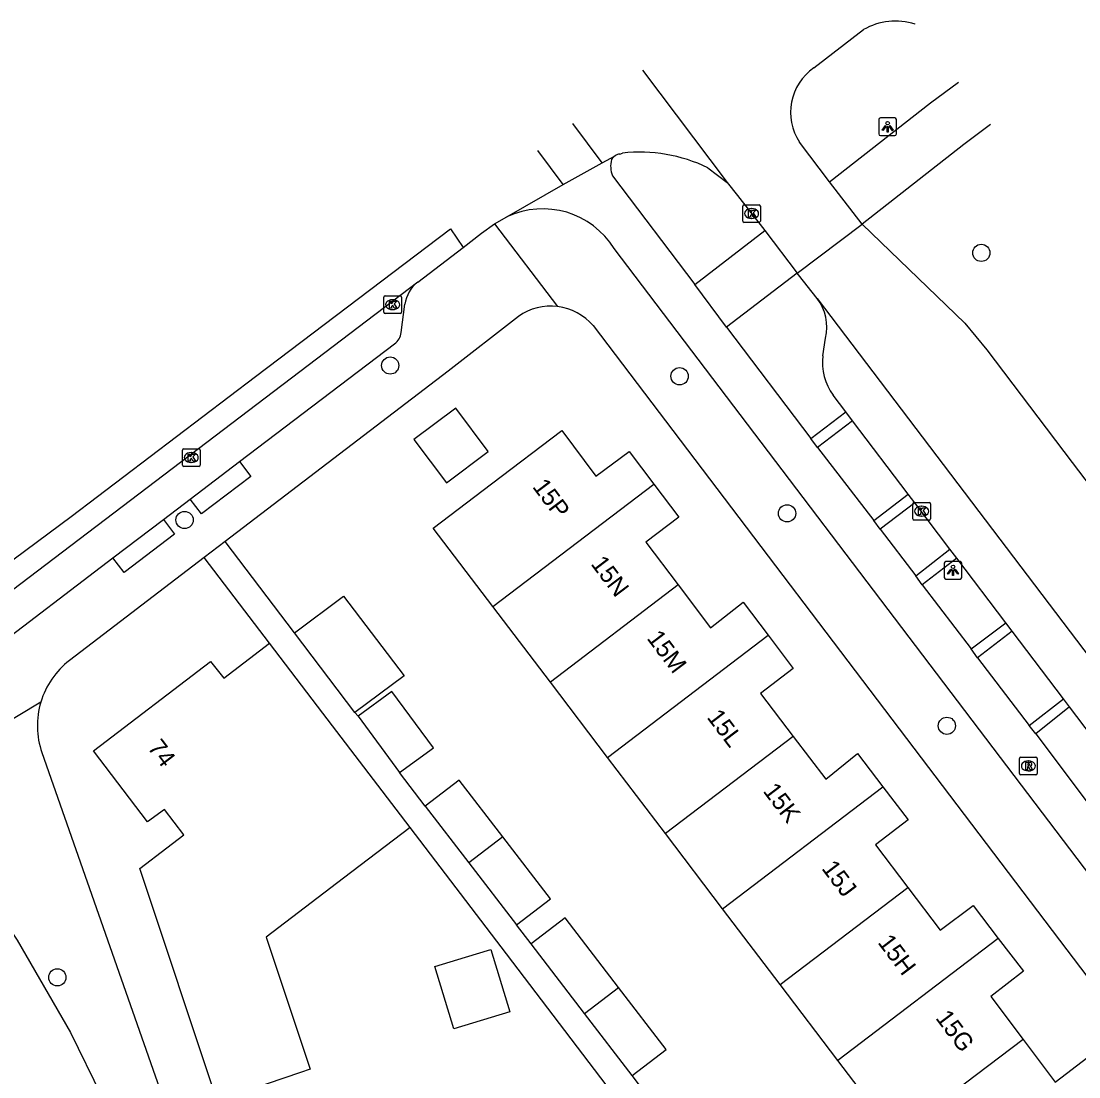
# Model space of a CAD drawing. Extents: x 160026 to 161302, y 384757 to 385701.
# Drawn here: x 160276.8 to 160336.9, y 385641.1 to 385701 of the extents above; entities that cross this region are included whole.
import ezdxf

# ---------------------------------------------------------------- set-up
doc = ezdxf.new("R2010")
doc.units = 0
for name, color, linetype in [('IMGEO_Boom', 7, 'Continuous'), ('IMGEO_Fietspad_gesloten', 7, 'Continuous'), ('IMGEO_Kolk', 7, 'Continuous'), ('IMGEO_Lichtpunt', 7, 'Continuous'), ('IMGEO_Muur', 7, 'Continuous'), ('IMGEO_Pand', 7, 'Continuous'), ('IMGEO_Pand_nummerreeks', 7, 'Continuous'), ('IMGEO_Parkeervlak_open', 7, 'Continuous'), ('IMGEO_Rijbaan_lokaal_gesloten', 7, 'Continuous'), ('IMGEO_Rioolput', 7, 'Continuous'), ('IMGEO_Voetpad_open', 7, 'Continuous')]:
    doc.layers.add(name, color=color, linetype=linetype)

msp = doc.modelspace()

# ---------------------------------------------------------------- linework, layer by layer
at = {"layer": 'IMGEO_Boom'}
for centre in [(160331.347, 385687.871), (160297.782, 385681.474), (160314.215, 385680.865), (160286.104, 385672.705), (160320.319, 385673.08), (160329.392, 385661.017), (160278.878, 385646.73)]:
    msp.add_circle(centre, 0.489, dxfattribs=at)
at = {"layer": 'IMGEO_Fietspad_gesloten'}
for points in [[(160310.408, 385692.244), (160315.072, 385686.067)], [(160363.199, 385618.683), (160358.311, 385625.118), (160310.506, 385688.113)], [(160316.874, 385683.648), (160315.072, 385686.067)], [(160316.874, 385683.648), (160321.674, 385677.322)], [(160322.049, 385676.825), (160321.674, 385677.322)], [(160322.049, 385676.825), (160325.243, 385672.668)], [(160325.613, 385672.185), (160325.243, 385672.668)], [(160325.613, 385672.185), (160327.632, 385669.529)], [(160327.997, 385669.024), (160327.632, 385669.529)], [(160327.997, 385669.024), (160330.767, 385665.378)], [(160331.14, 385664.883), (160330.767, 385665.378)], [(160331.14, 385664.883), (160334.066, 385661.028)], [(160334.435, 385660.562), (160334.066, 385661.028)], [(160334.435, 385660.562), (160337.411, 385656.606)]]:
    msp.add_lwpolyline(points, dxfattribs=at)
for centre, radius, start, end in [((160311.796, 385692.8), 1.496, 165.71872, 201.82721), ((160310.898, 385692.85), 0.636, 123.1094, 149.91269), ((160306.441, 385685.585), 4.787, 31.87943, 115.06575)]:
    msp.add_arc(centre, radius, start, end, dxfattribs=at)
at = {"layer": 'IMGEO_Kolk'}
for p, q in [((160317.875, 385690.605), (160318.727, 385690.605)), ((160317.8, 385689.679), (160317.8, 385690.531)), ((160318.288, 385690.385), (160318.313, 385690.385)), ((160318.801, 385690.531), (160318.801, 385689.679)), ((160318.727, 385689.605), (160317.875, 385689.605)), ((160318.311, 385689.825), (160318.286, 385689.825)), ((160297.42, 385684.506), (160297.42, 385685.358)), ((160297.495, 385685.432), (160298.347, 385685.432)), ((160297.908, 385685.212), (160297.933, 385685.212)), ((160298.421, 385685.358), (160298.421, 385684.506)), ((160297.931, 385684.652), (160297.906, 385684.652)), ((160298.347, 385684.432), (160297.495, 385684.432)), ((160285.983, 385675.822), (160285.983, 385676.674)), ((160286.058, 385676.748), (160286.91, 385676.748)), ((160286.471, 385676.528), (160286.496, 385676.528)), ((160286.984, 385676.674), (160286.984, 385675.822)), ((160286.91, 385675.748), (160286.058, 385675.748)), ((160286.494, 385675.968), (160286.469, 385675.968)), ((160327.457, 385672.775), (160327.457, 385673.627)), ((160327.532, 385673.701), (160328.384, 385673.701)), ((160327.945, 385673.481), (160327.97, 385673.481)), ((160328.458, 385673.627), (160328.458, 385672.775)), ((160328.384, 385672.701), (160327.532, 385672.701)), ((160327.968, 385672.921), (160327.943, 385672.921))]:
    msp.add_line(p, q, dxfattribs=at)
for points in [[(160317.875, 385690.605), (160318.727, 385690.605)], [(160317.8, 385689.679), (160317.8, 385690.531)], [(160318.121, 385690.305), (160318.244, 385690.305), (160318.244, 385690.154), (160318.374, 385690.305), (160318.538, 385690.305), (160318.392, 385690.154), (160318.545, 385689.905), (160318.393, 385689.905), (160318.308, 385690.069), (160318.244, 385690.002), (160318.244, 385689.905), (160318.121, 385689.905), (160318.121, 385690.305)], [(160318.801, 385690.531), (160318.801, 385689.679)], [(160318.727, 385689.605), (160317.875, 385689.605)], [(160297.42, 385684.506), (160297.42, 385685.358)], [(160297.495, 385685.432), (160298.347, 385685.432)], [(160298.421, 385685.358), (160298.421, 385684.506)], [(160297.741, 385685.132), (160297.864, 385685.132), (160297.864, 385684.981), (160297.994, 385685.132), (160298.158, 385685.132), (160298.012, 385684.981), (160298.165, 385684.732), (160298.013, 385684.732), (160297.928, 385684.896), (160297.864, 385684.829), (160297.864, 385684.732), (160297.741, 385684.732), (160297.741, 385685.132)], [(160298.347, 385684.432), (160297.495, 385684.432)], [(160285.983, 385675.822), (160285.983, 385676.674)], [(160286.058, 385676.748), (160286.91, 385676.748)], [(160286.304, 385676.448), (160286.427, 385676.448), (160286.427, 385676.297), (160286.557, 385676.448), (160286.721, 385676.448), (160286.575, 385676.297), (160286.728, 385676.048), (160286.576, 385676.048), (160286.491, 385676.212), (160286.427, 385676.145), (160286.427, 385676.048), (160286.304, 385676.048), (160286.304, 385676.448)], [(160286.984, 385676.674), (160286.984, 385675.822)], [(160286.91, 385675.748), (160286.058, 385675.748)], [(160327.457, 385672.775), (160327.457, 385673.627)], [(160327.532, 385673.701), (160328.384, 385673.701)], [(160327.778, 385673.401), (160327.901, 385673.401), (160327.901, 385673.25), (160328.031, 385673.401), (160328.195, 385673.401), (160328.049, 385673.25), (160328.202, 385673.001), (160328.05, 385673.001), (160327.965, 385673.165), (160327.901, 385673.098), (160327.901, 385673.001), (160327.778, 385673.001), (160327.778, 385673.401)], [(160328.458, 385673.627), (160328.458, 385672.775)], [(160328.384, 385672.701), (160327.532, 385672.701)]]:
    msp.add_lwpolyline(points, dxfattribs=at)
for centre, start, end in [((160317.877, 385690.529), 91.55205, 178.44795), ((160317.877, 385690.529), 91.55205, 178.44795), ((160318.725, 385690.529), 1.55205, 88.44795), ((160318.725, 385690.529), 1.55205, 88.44795), ((160317.877, 385689.681), 181.55205, 268.44795), ((160317.877, 385689.681), 181.55205, 268.44795), ((160318.725, 385689.681), 271.55205, 358.44795), ((160318.725, 385689.681), 271.55205, 358.44795), ((160297.497, 385685.356), 91.55205, 178.44795), ((160297.497, 385685.356), 91.55205, 178.44795), ((160298.345, 385685.356), 1.55205, 88.44795), ((160298.345, 385685.356), 1.55205, 88.44795), ((160297.497, 385684.508), 181.55205, 268.44795), ((160297.497, 385684.508), 181.55205, 268.44795), ((160298.345, 385684.508), 271.55205, 358.44795), ((160298.345, 385684.508), 271.55205, 358.44795), ((160286.06, 385676.672), 91.55205, 178.44795), ((160286.06, 385676.672), 91.55205, 178.44795), ((160286.908, 385676.672), 1.55205, 88.44795), ((160286.908, 385676.672), 1.55205, 88.44795), ((160286.06, 385675.824), 181.55205, 268.44795), ((160286.06, 385675.824), 181.55205, 268.44795), ((160286.908, 385675.824), 271.55205, 358.44795), ((160286.908, 385675.824), 271.55205, 358.44795), ((160327.534, 385673.625), 91.55205, 178.44795), ((160327.534, 385673.625), 91.55205, 178.44795), ((160328.382, 385673.625), 1.55205, 88.44795), ((160328.382, 385673.625), 1.55205, 88.44795), ((160327.534, 385672.777), 181.55205, 268.44795), ((160327.534, 385672.777), 181.55205, 268.44795), ((160328.382, 385672.777), 271.55205, 358.44795), ((160328.382, 385672.777), 271.55205, 358.44795)]:
    msp.add_arc(centre, 0.0765, start, end, dxfattribs=at)
for centre, major_axis, ratio, start_param, end_param in [((160318.287, 385690.105), (-0.387, 0.002), 0.722429, 4.712389, 7.853982), ((160318.312, 385690.105), (-0.39, 0.002), 0.717154, 1.570796, 4.712389), ((160297.907, 385684.932), (-0.387, 0.002), 0.722429, 4.712389, 7.853982), ((160297.932, 385684.932), (-0.39, 0.002), 0.717154, 1.570796, 4.712389), ((160286.47, 385676.248), (-0.387, 0.002), 0.722429, 4.712389, 7.853982), ((160286.495, 385676.248), (-0.39, 0.002), 0.717154, 1.570796, 4.712389), ((160327.944, 385673.201), (-0.387, 0.002), 0.722429, 4.712389, 7.853982), ((160327.969, 385673.201), (-0.39, 0.002), 0.717154, 1.570796, 4.712389)]:
    msp.add_ellipse(centre, major_axis=major_axis, ratio=ratio, start_param=start_param, end_param=end_param, dxfattribs=at)
at = {"layer": 'IMGEO_Lichtpunt'}
for p, q in [((160325.527, 385695.437), (160325.527, 385694.63)), ((160325.527, 385695.437), (160325.527, 385694.63)), ((160326.429, 385695.532), (160325.621, 385695.532)), ((160326.429, 385695.532), (160325.621, 385695.532)), ((160326.523, 385694.63), (160326.523, 385695.437)), ((160326.523, 385694.63), (160326.523, 385695.437)), ((160325.621, 385694.536), (160326.429, 385694.536)), ((160325.621, 385694.536), (160326.429, 385694.536)), ((160329.244, 385670.248), (160329.244, 385669.441)), ((160329.244, 385670.248), (160329.244, 385669.441)), ((160330.146, 385670.343), (160329.338, 385670.343)), ((160330.146, 385670.343), (160329.338, 385670.343)), ((160330.24, 385669.441), (160330.24, 385670.248)), ((160330.24, 385669.441), (160330.24, 385670.248)), ((160329.338, 385669.347), (160330.146, 385669.347)), ((160329.338, 385669.347), (160330.146, 385669.347))]:
    msp.add_line(p, q, dxfattribs=at)
for points in [[(160325.901, 385695.101), (160325.94, 385695.073), (160325.752, 385694.811), (160325.714, 385694.838), (160325.901, 385695.101)], [(160326.003, 385695.053), (160326.05, 385695.053), (160326.05, 385694.731), (160326.003, 385694.731), (160326.003, 385695.053)], [(160326.113, 385695.073), (160326.151, 385695.1), (160326.338, 385694.838), (160326.299, 385694.81), (160326.113, 385695.073)], [(160329.618, 385669.912), (160329.657, 385669.884), (160329.469, 385669.622), (160329.431, 385669.649), (160329.618, 385669.912)], [(160329.72, 385669.864), (160329.767, 385669.864), (160329.767, 385669.542), (160329.72, 385669.542), (160329.72, 385669.864)], [(160329.83, 385669.884), (160329.868, 385669.911), (160330.055, 385669.649), (160330.016, 385669.621), (160329.83, 385669.884)]]:
    msp.add_lwpolyline(points, dxfattribs=at)
for centre in [(160326.026, 385695.235), (160329.743, 385670.046)]:
    msp.add_circle(centre, 0.0994, dxfattribs=at)
for centre, start, end in [((160325.621, 385695.437), 90, 180), ((160325.621, 385695.437), 90, 180), ((160326.429, 385695.437), 0, 90), ((160326.429, 385695.437), 0, 90), ((160325.621, 385694.63), 180, 270), ((160325.621, 385694.63), 180, 270), ((160326.429, 385694.63), 270, 0), ((160326.429, 385694.63), 270, 360), ((160329.338, 385670.248), 90, 180), ((160329.338, 385670.248), 90, 180), ((160330.146, 385670.248), 0, 90), ((160330.146, 385670.248), 0, 90), ((160329.338, 385669.441), 180, 270), ((160329.338, 385669.441), 180, 270), ((160330.146, 385669.441), 270, 0), ((160330.146, 385669.441), 270, 360)]:
    msp.add_arc(centre, 0.0946, start, end, dxfattribs=at)
at = {"layer": 'IMGEO_Muur'}
msp.add_lwpolyline([(160301.077, 385681.149), (160288.416, 385671.48)], dxfattribs=at)
at = {"layer": 'IMGEO_Pand'}
for points in [[(160299.13, 385677.269), (160300.971, 385674.821), (160303.339, 385676.601), (160301.499, 385679.049), (160299.13, 385677.269)], [(160303.617, 385667.784), (160300.229, 385672.243), (160303.54, 385674.759), (160307.52, 385677.784), (160309.466, 385675.195), (160311.346, 385676.59), (160312.759, 385674.731)], [(160303.617, 385667.784), (160312.759, 385674.731)], [(160312.759, 385674.731), (160314.172, 385672.871), (160312.306, 385671.448), (160314.139, 385669.017)], [(160314.139, 385669.017), (160306.875, 385663.497)], [(160314.139, 385669.017), (160315.973, 385666.584), (160317.825, 385668.03), (160319.247, 385666.154)], [(160292.354, 385666.289), (160295.138, 385668.377), (160298.583, 385663.857), (160295.779, 385661.775)], [(160306.875, 385663.497), (160303.617, 385667.784)], [(160295.779, 385661.775), (160292.354, 385666.289)], [(160310.123, 385659.222), (160319.247, 385666.154)], [(160319.247, 385666.154), (160320.669, 385664.278), (160318.818, 385662.846), (160320.668, 385660.415)], [(160298.909, 385655.242), (160295.124, 385652.357), (160290.744, 385649.019), (160293.238, 385641.513), (160292.688, 385641.327), (160287.95, 385639.727), (160283.567, 385652.918), (160285.105, 385654.093), (160286.06, 385654.822), (160284.956, 385656.257), (160283.991, 385655.569), (160280.931, 385659.598), (160287.568, 385664.676), (160288.328, 385663.717), (160290.928, 385665.71)], [(160298.909, 385655.242), (160293.96, 385661.734), (160290.928, 385665.71)], [(160298.318, 385658.365), (160300.233, 385659.774), (160297.881, 385662.971), (160295.966, 385661.562)], [(160310.123, 385659.222), (160306.875, 385663.497)], [(160295.966, 385661.562), (160298.318, 385658.365)], [(160320.668, 385660.415), (160313.408, 385654.899)], [(160320.668, 385660.415), (160322.515, 385657.987), (160324.323, 385659.434), (160325.759, 385657.551)], [(160313.408, 385654.899), (160310.123, 385659.222)], [(160304.181, 385654.708), (160301.705, 385657.931), (160299.773, 385656.446)], [(160316.652, 385650.631), (160325.759, 385657.551)], [(160325.759, 385657.551), (160327.196, 385655.668), (160325.341, 385654.254), (160327.175, 385651.835)], [(160299.773, 385656.446), (160302.241, 385653.233)], [(160304.181, 385654.708), (160302.241, 385653.233)], [(160304.948, 385649.709), (160306.881, 385651.193), (160304.181, 385654.708)], [(160316.652, 385650.631), (160313.408, 385654.899)], [(160302.241, 385653.233), (160304.948, 385649.709)], [(160319.924, 385646.325), (160327.175, 385651.835)], [(160327.175, 385651.835), (160329.009, 385649.414), (160330.883, 385650.807), (160332.31, 385648.94)], [(160319.924, 385646.325), (160316.652, 385650.631)], [(160310.755, 385646.15), (160307.713, 385650.111), (160305.78, 385648.626)], [(160308.815, 385644.676), (160305.78, 385648.626)], [(160332.31, 385648.94), (160323.198, 385642.016)], [(160332.31, 385648.94), (160333.736, 385647.075), (160331.891, 385645.645), (160333.716, 385643.211)], [(160301.387, 385643.808), (160300.315, 385647.342), (160302.066, 385647.873), (160303.503, 385648.309), (160304.575, 385644.775), (160301.387, 385643.808)], [(160308.815, 385644.676), (160310.755, 385646.15)], [(160311.522, 385641.152), (160313.455, 385642.636), (160310.755, 385646.15)], [(160323.198, 385642.016), (160319.924, 385646.325)], [(160311.522, 385641.152), (160308.815, 385644.676)], [(160333.716, 385643.211), (160326.472, 385637.707)], [(160333.716, 385643.211), (160335.54, 385640.777), (160337.402, 385642.208), (160338.843, 385640.34)], [(160326.472, 385637.707), (160323.198, 385642.016)]]:
    msp.add_lwpolyline(points, dxfattribs=at)
at = {"layer": 'IMGEO_Parkeervlak_open'}
for points in [[(160322.354, 385682.028), (160322.505, 385683.031)], [(160323.648, 385678.842), (160322.927, 385679.792)], [(160327.198, 385674.164), (160324.027, 385678.342)], [(160329.567, 385671.043), (160327.573, 385673.67)], [(160332.734, 385666.87), (160329.959, 385670.527)], [(160336.012, 385662.55), (160333.103, 385666.383)], [(160339.384, 385658.108), (160336.363, 385662.087)]]:
    msp.add_lwpolyline(points, dxfattribs=at)
for centre, radius, start, end in [((160319.794, 385683.642), 2.779, 347.30353, 36.35867), ((160325.535, 385681.652), 3.203, 173.25573, 215.49103)]:
    msp.add_arc(centre, radius, start, end, dxfattribs=at)
at = {"layer": 'IMGEO_Rijbaan_lokaal_gesloten'}
for points in [[(160321.841, 385698.378), (160324.651, 385700.548)], [(160312.1, 385698.249), (160316.924, 385691.87)], [(160309.821, 385692.991), (160308.153, 385695.212), (160308.153, 385695.212)], [(160307.609, 385691.763), (160306.16, 385693.678), (160306.16, 385693.678)], [(160322.729, 385691.911), (160321.02, 385694.151)], [(160307.609, 385691.763), (160309.821, 385692.991)], [(160309.821, 385692.991), (160310.55, 385693.383)], [(160310.821, 385693.483), (160310.967, 385693.536)], [(160315.819, 385692.706), (160316.924, 385691.87)], [(160316.924, 385691.87), (160317.494, 385691.137), (160319.046, 385689.141)], [(160324.585, 385689.503), (160322.729, 385691.911)], [(160304.413, 385689.921), (160307.609, 385691.763)], [(160301.92, 385688.183), (160302.965, 385688.983), (160303.704, 385689.512)], [(160303.704, 385689.512), (160304.413, 385689.921)], [(160320.889, 385686.728), (160324.585, 385689.503)], [(160324.585, 385689.503), (160330.421, 385683.888), (160331.661, 385682.37), (160336.501, 385675.963), (160379.955, 385618.832)], [(160270.699, 385664.447), (160269.785, 385665.573), (160279.66, 385672.9), (160290.14, 385680.86), (160301.2, 385689.23), (160301.92, 385688.183)], [(160319.046, 385689.141), (160320.889, 385686.728)], [(160299.343, 385686.211), (160301.92, 385688.183)], [(160322.032, 385685.289), (160320.968, 385686.625), (160320.889, 385686.728)], [(160299.343, 385686.211), (160273.397, 385666.504), (160271.085, 385664.748)], [(160322.032, 385685.289), (160372.218, 385619.145)], [(160269.83, 385657.483), (160271.662, 385655.352), (160273.069, 385653.716), (160274.915, 385651.325), (160276.59, 385648.834), (160279.62, 385643.602), (160281.396, 385640.012), (160285.002, 385630.219), (160286.269, 385626.622), (160288.454, 385620.42), (160290.146, 385615.588), (160292.407, 385609.129), (160294.52, 385603.092), (160296.292, 385598.082), (160297.547, 385594.535), (160297.835, 385593.72), (160299.093, 385590.163), (160300.911, 385585.024), (160302.353, 385580.907), (160303.598, 385577.356), (160303.615, 385577.308), (160304.572, 385574.575)]]:
    msp.add_lwpolyline(points, dxfattribs=at)
for centre, radius, start, end in [((160326.466, 385697.367), 3.662, 72.1347, 119.71483), ((160326.471, 385697.371), 3.657, 72.17049, 72.18562), ((160323.617, 385695.84), 3.098, 124.97626, 213.0406), ((160311.95, 385684.685), 8.905, 64.24808, 96.3374), ((160310.909, 385692.828), 0.661, 97.62979, 122.87871)]:
    msp.add_arc(centre, radius, start, end, dxfattribs=at)
at = {"layer": 'IMGEO_Rioolput'}
for p, q in [((160333.522, 385658.312), (160333.522, 385659.164)), ((160333.597, 385659.238), (160334.449, 385659.238)), ((160334.01, 385659.018), (160334.035, 385659.018)), ((160334.523, 385659.164), (160334.523, 385658.312)), ((160334.449, 385658.238), (160333.597, 385658.238)), ((160334.033, 385658.458), (160334.008, 385658.458))]:
    msp.add_line(p, q, dxfattribs=at)
for points in [[(160333.522, 385658.312), (160333.522, 385659.164)], [(160333.597, 385659.238), (160334.449, 385659.238)], [(160334.111, 385658.936), (160333.859, 385658.938), (160333.859, 385658.538)], [(160334.037, 385658.857), (160333.983, 385658.857), (160333.983, 385658.776)], [(160333.983, 385658.776), (160334.035, 385658.776)], [(160334.523, 385659.164), (160334.523, 385658.312)], [(160334.449, 385658.238), (160333.597, 385658.238)], [(160333.859, 385658.538), (160333.983, 385658.538), (160333.983, 385658.7), (160333.994, 385658.7)], [(160334.041, 385658.671), (160334.112, 385658.538), (160334.252, 385658.538), (160334.187, 385658.664)]]:
    msp.add_lwpolyline(points, dxfattribs=at)
for centre, radius, start, end in [((160333.599, 385659.162), 0.0765, 91.55205, 178.44795), ((160333.599, 385659.162), 0.0765, 91.55205, 178.44795), ((160334.019, 385658.965), 0.19, 274.7715, 282.96867), ((160334.043, 385658.761), 0.0964, 77.00612, 93.18647), ((160334.057, 385658.818), 0.0378, 276.66336, 79.67722), ((160334.11, 385658.826), 0.109, 350.36119, 89.41601), ((160334.108, 385658.826), 0.112, 277.58423, 350.98172), ((160334.447, 385659.162), 0.0765, 1.55205, 88.44795), ((160334.447, 385659.162), 0.0765, 1.55205, 88.44795), ((160333.599, 385658.314), 0.0765, 181.55205, 268.44795), ((160333.599, 385658.314), 0.0765, 181.55205, 268.44795), ((160333.993, 385658.647), 0.0533, 26.02933, 88.69889), ((160334.092, 385658.611), 0.108, 29.51342, 73.79051), ((160334.447, 385658.314), 0.0765, 271.55205, 358.44795), ((160334.447, 385658.314), 0.0765, 271.55205, 358.44795)]:
    msp.add_arc(centre, radius, start, end, dxfattribs=at)
for centre, major_axis, ratio, start_param, end_param in [((160334.009, 385658.738), (-0.387, 0.002), 0.722429, 4.712389, 7.853982), ((160334.034, 385658.738), (-0.39, 0.002), 0.717154, 1.570796, 4.712389)]:
    msp.add_ellipse(centre, major_axis=major_axis, ratio=ratio, start_param=start_param, end_param=end_param, dxfattribs=at)
at = {"layer": 'IMGEO_Voetpad_open'}
for points in [[(160322.729, 385691.911), (160328.472, 385696.397), (160330.059, 385697.571), (160330.059, 385697.571)], [(160331.866, 385695.169), (160331.866, 385695.169), (160330.356, 385694.023), (160324.585, 385689.503)], [(160303.704, 385689.512), (160307.291, 385684.823)], [(160315.072, 385686.067), (160319.046, 385689.141)], [(160320.889, 385686.728), (160316.874, 385683.648)], [(160298.412, 385683.355), (160298.615, 385684.952)], [(160305.068, 385684.266), (160301.077, 385681.149), (160288.416, 385671.48)], [(160309.31, 385683.738), (160355.614, 385622.731), (160357.428, 385620.349)], [(160289.233, 385676.019), (160298.024, 385682.701)], [(160321.674, 385677.322), (160323.648, 385678.842)], [(160324.027, 385678.342), (160323.648, 385678.842)], [(160324.027, 385678.342), (160322.049, 385676.825)], [(160286.428, 385673.886), (160289.233, 385676.019)], [(160289.233, 385676.019), (160289.86, 385675.18), (160287.073, 385673.06), (160286.428, 385673.886)], [(160284.902, 385672.725), (160286.428, 385673.886)], [(160325.243, 385672.668), (160327.198, 385674.164)], [(160327.573, 385673.67), (160327.198, 385674.164)], [(160327.573, 385673.67), (160325.613, 385672.185)], [(160282.037, 385670.546), (160284.902, 385672.725)], [(160284.902, 385672.725), (160285.538, 385671.891), (160282.674, 385669.721), (160282.037, 385670.546)], [(160288.416, 385671.48), (160287.22, 385670.566)], [(160292.354, 385666.289), (160288.416, 385671.48)], [(160327.632, 385669.529), (160329.567, 385671.043)], [(160329.959, 385670.527), (160329.567, 385671.043)], [(160274.867, 385665.094), (160282.037, 385670.546)], [(160287.22, 385670.566), (160279.57, 385664.725)], [(160290.928, 385665.71), (160287.22, 385670.566)], [(160329.959, 385670.527), (160327.997, 385669.024)], [(160330.767, 385665.378), (160332.734, 385666.87)], [(160333.103, 385666.383), (160332.734, 385666.87)], [(160333.103, 385666.383), (160331.14, 385664.883)], [(160277.94, 385662.363), (160269.83, 385657.483)], [(160334.066, 385661.028), (160336.012, 385662.55)], [(160336.363, 385662.087), (160336.012, 385662.55)], [(160295.966, 385661.562), (160295.779, 385661.775)], [(160336.363, 385662.087), (160334.435, 385660.562)], [(160278.003, 385659.494), (160305.037, 385582.381), (160308.072, 385578.388)], [(160299.773, 385656.446), (160298.318, 385658.365)], [(160312.907, 385639.319), (160311.734, 385638.418), (160304.386, 385648.058), (160298.909, 385655.242)], [(160305.78, 385648.626), (160304.948, 385649.709)], [(160312.907, 385639.319), (160311.522, 385641.152)]]:
    msp.add_lwpolyline(points, dxfattribs=at)
for centre, radius, start, end in [((160300.569, 385684.662), 1.976, 128.3681, 171.55574), ((160306.899, 385681.673), 3.174, 82.90558, 125.22754), ((160306.899, 385681.673), 3.174, 40.58382, 82.90948), ((160297.455, 385683.481), 0.965, 306.12503, 352.51602), ((160282.405, 385661.025), 4.661, 127.46186, 163.31956), ((160282.401, 385661.026), 4.657, 163.3135, 199.20239)]:
    msp.add_arc(centre, radius, start, end, dxfattribs=at)

# ---------------------------------------------------------------- texts
at = {"layer": 'IMGEO_Pand_nummerreeks'}
for s, rotation, p in [('15P', 306.93004, (160305.82, 385674.586)), ('15N', 307.01287, (160309.137, 385670.203)), ('15M', 307.01287, (160312.321, 385665.979)), ('15L', 307.26591, (160315.73, 385661.487)), ('74', 307.21913, (160283.968, 385659.766)), ('15K', 307.26591, (160318.913, 385657.304)), ('15J', 307.15671, (160322.243, 385652.911)), ('15H', 307.15671, (160325.431, 385648.705)), ('15G', 306.85483, (160328.711, 385644.419))]:
    msp.add_text(s, height=1, rotation=rotation, dxfattribs=at).set_placement(p)

doc.saveas('drawing.dxf')
